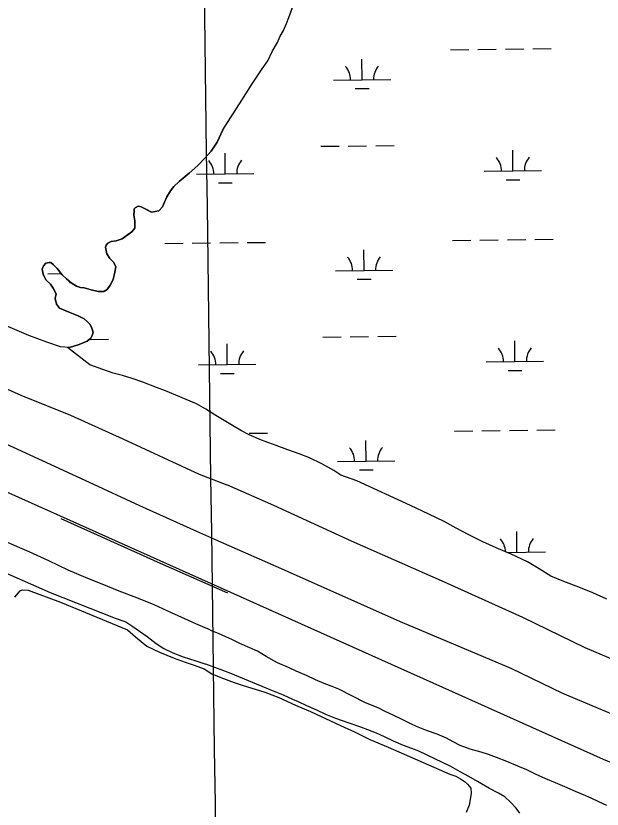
# Model space of a CAD drawing. Extents: x 3734862 to 3772949, y 391520 to 417239.
# Drawn here: x 3767838 to 3768861, y 397885 to 399269 of the extents above; entities that cross this region are included whole.
import ezdxf

# ---------------------------------------------------------------- set-up
doc = ezdxf.new("R2010")
doc.units = 0
for name, color, linetype in [('V-GRID-MAJR', 7, 'Continuous'), ('V-LEVE-TOET', 7, 'Continuous'), ('V-ROAD-CNTR', 7, 'Continuous'), ('V-SITE-VEGE', 7, 'Continuous'), ('V-TOPO-SHOR', 7, 'Continuous'), ('V-WETL-SWMP', 7, 'Continuous')]:
    doc.layers.add(name, color=color, linetype=linetype)

msp = doc.modelspace()

# ---------------------------------------------------------------- linework, layer by layer
at = {"layer": 'V-GRID-MAJR'}
msp.add_spline([(3768195.233, 397232.114), (3768114.148, 403291.314), (3768033.0500000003, 409351.577), (3767951.952, 415411.843), (3767951.938, 415412.9)], degree=3, dxfattribs=at)
at = {"layer": 'V-LEVE-TOET'}
for points in [[(3767751.911, 398649.64400000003), (3767847.27, 398607.01900000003), (3767933.525, 398571.9), (3768024.93, 398530.854), (3768157.88, 398469.281), (3768206.151, 398450.341)], [(3767782.432, 398539.517), (3767884.1240000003, 398492.943), (3767966.029, 398455.446), (3768053.8740000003, 398414.396), (3768153.19, 398369.799), (3768195.133, 398350.855)], [(3769099.0300000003, 398057.465), (3769072.596, 398066.072), (3769025.492, 398084.021), (3768944.326, 398118.686), (3768831.381, 398166.216), (3768722.69, 398219.091), (3768586.414, 398280.582), (3768423.714, 398352.217), (3768288.21, 398414.47000000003), (3768206.151, 398450.341)], [(3768195.133, 398350.855), (3768306.538, 398302.184), (3768508.661, 398212.265), (3768702.009, 398130.46), (3768791.947, 398086.913), (3768890.347, 398045.615)]]:
    msp.add_lwpolyline(points, dxfattribs=at)
at = {"layer": 'V-ROAD-CNTR'}
for points in [[(3765561.3208381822, 399764.92744443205), (3765755.463449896, 399602.58776911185), (3766144.4946718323, 399300.79937269), (3766783.8953930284, 398911.3501515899), (3767702.3075562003, 398491.6909909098), (3768862.7872352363, 397971.88803051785), (3769048.01986477, 397895.1911839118), (3769757.772445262, 397573.5138272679), (3770042.49287582, 397441.9060904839), (3770081.964796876, 397419.91013447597), (3770108.796743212, 397400.9731723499), (3770359.7292413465, 397267.34543960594)], [(3767916.937, 398391.62), (3768090.1180000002, 398314.124), (3768207.548, 398262.068)]]:
    msp.add_lwpolyline(points, dxfattribs=at)
at = {"layer": 'V-SITE-VEGE'}
for p, q in [((3767836.477, 398254.357), (3767845.967, 398265.65)), ((3767845.967, 398265.65), (3767850.125, 398267.43400000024)), ((3767850.125, 398267.43400000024), (3767859.627, 398266.85000000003)), ((3767859.627, 398266.85000000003), (3767916.066, 398246.118)), ((3767916.066, 398246.118), (3768033.112, 398197.529)), ((3768033.112, 398197.529), (3768046.784, 398185.66500000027)), ((3768046.784, 398185.66500000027), (3768066.992, 398169.05400000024)), ((3768066.992, 398169.05400000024), (3768088.975, 398158.38600000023)), ((3768088.975, 398158.38600000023), (3768114.524, 398148.314)), ((3768114.524, 398148.314), (3768133.5330000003, 398141.203)), ((3768133.5330000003, 398141.203), (3768149.575, 398135.876)), ((3768149.575, 398135.876), (3768166.805, 398129.36)), ((3768166.805, 398129.36), (3768180.16, 398120.78500000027)), ((3768180.16, 398120.78500000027), (3768195.661, 398114.47300000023)), ((3768195.661, 398114.47300000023), (3768218.918, 398105.78100000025)), ((3768218.918, 398105.78100000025), (3768232.873, 398101.0340000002)), ((3768232.873, 398101.034), (3768272.429, 398089.13500000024)), ((3768272.429, 398089.13500000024), (3768297.234, 398079.6590000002)), ((3768297.234, 398079.6590000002), (3768325.9, 398066.27100000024)), ((3768325.9, 398066.27100000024), (3768352.2490000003, 398055.23)), ((3768352.2490000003, 398055.23), (3768404.934, 398030.818)), ((3768404.934, 398030.818), (3768428.953, 398019.7940000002)), ((3768428.953, 398019.7940000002), (3768456.0670000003, 398006.41800000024)), ((3768456.0670000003, 398006.41800000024), (3768487.841, 397993.012)), ((3768487.841, 397993.012), (3768595.552, 397945.72800000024)), ((3768595.552, 397945.72800000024), (3768605.634, 397942.55800000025)), ((3768605.634, 397942.55800000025), (3768614.1520000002, 397937.841)), ((3768614.1520000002, 397937.841), (3768621.117, 397933.1370000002)), ((3768621.117, 397933.1370000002), (3768626.526, 397928.443)), ((3768626.526, 397928.443), (3768631.9220000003, 397921.414)), ((3768631.9220000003, 397921.4140000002), (3768632.6410000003, 397912.08700000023)), ((3768632.6410000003, 397912.08700000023), (3768629.407, 397891.90600000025)), ((3768629.407, 397891.90600000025), (3768623.8880000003, 397878.73))]:
    msp.add_line(p, q, dxfattribs=at)
at = {"layer": 'V-TOPO-SHOR'}
for points in [[(3767916.4760000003, 398691.188), (3767892.119, 398699.48), (3767861.225, 398711.328), (3767737.051, 398764.068), (3767589.095, 398841.728), (3767558.793, 398856.545), (3767552.253, 398863.072), (3767549.274, 398872.57300000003), (3767553.413, 398892.768), (3767559.333, 398910.592), (3767560.511, 398923.064), (3767560.4930000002, 398942.661), (3767560.474, 398961.07300000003), (3767564.611, 398981.27), (3767572.309, 399005.62700000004), (3767600.168, 399062.666), (3767644.622, 399155.359), (3767693.8170000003, 399259.338), (3767740.032, 399373.409), (3767748.327, 399394.798), (3767747.7290000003, 399400.142), (3767745.9450000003, 399401.327), (3767740.006, 399401.91500000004), (3767735.848, 399401.319)], [(3768199.4050000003, 399069.771), (3768232.316, 399121.712), (3768250.742, 399150.28), (3768267.8510000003, 399176.246), (3768277.716, 399190.527), (3768285.6380000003, 399206.772), (3768294.86, 399222.359), (3768298.8310000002, 399232.11100000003), (3768305.418, 399243.152), (3768310.708, 399255.504), (3768314.683, 399265.908), (3768320.651, 399282.167)], [(3768199.4050000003, 399069.771), (3768189.329, 399048.381), (3768179.2490000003, 399032.929), (3768167.383, 399019.853), (3768155.514, 399007.96400000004), (3768140.681, 398994.29000000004), (3768123.471, 398980.01900000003), (3768113.9790000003, 398971.102), (3768108.046, 398963.37700000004), (3768101.523, 398953.27400000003), (3768097.376, 398943.767), (3768094.412, 398935.45), (3768087.8850000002, 398928.911), (3768074.823, 398926.523), (3768065.316, 398931.264), (3768056.997, 398935.414), (3768051.65, 398936.597), (3768046.309, 398933.624), (3768044.529, 398931.84), (3768044.531, 398928.276), (3768043.9450000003, 398921.741), (3768045.737, 398911.055), (3768045.7460000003, 398902.74), (3768045.748, 398898.582), (3768040.411, 398892.043), (3768033.288, 398886.692), (3768023.791, 398879.556), (3768013.105, 398876.577), (3768004.792, 398875.381), (3767998.855, 398872.407), (3767995.889, 398868.83900000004), (3767994.705, 398865.276), (3767997.091, 398853.39900000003), (3768002.4450000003, 398845.685), (3768008.984, 398838.564), (3768012.556, 398830.847), (3768010.782, 398821.342), (3768007.825, 398808.868), (3768003.0840000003, 398798.767), (3767997.745, 398791.636), (3767991.81, 398788.066), (3767981.713, 398788.056), (3767969.832, 398791.01300000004), (3767957.356, 398794.567), (3767950.823, 398795.152), (3767944.29, 398796.93), (3767934.781, 398802.859), (3767926.46, 398809.978), (3767919.327, 398817.099), (3767910.4080000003, 398827.779), (3767903.8680000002, 398834.306), (3767899.113, 398838.45900000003), (3767896.143, 398838.455), (3767890.798, 398837.26300000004), (3767886.647, 398832.50800000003), (3767884.2770000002, 398826.567), (3767886.065, 398818.254), (3767890.827, 398808.161), (3767891.423, 398807.569), (3767898.556, 398800.44800000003), (3767903.313, 398793.919), (3767908.667, 398783.829), (3767906.893, 398775.514), (3767909.2770000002, 398766.01300000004), (3767914.631, 398758.89), (3767932.454, 398751.188), (3767947.306, 398745.26300000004), (3767957.409, 398739.928), (3767963.353, 398735.183), (3767968.108, 398730.435), (3767971.0840000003, 398723.904), (3767973.466, 398716.779), (3767971.69, 398710.84), (3767969.318, 398706.681), (3767962.791, 398701.329), (3767948.543, 398695.376), (3767931.92, 398690.014), (3767916.4760000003, 398691.188)], [(3767327.569, 398519.987), (3767381.043, 398493.609), (3767486.8030000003, 398448.485), (3767582.582, 398402.178), (3767678.9450000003, 398360.569), (3767780.009, 398314.265), (3767898.114, 398262.693), (3768011.509, 398218.163), (3768030.31, 398211.72000000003), (3768042.651, 398203.51), (3768067.338, 398185.913), (3768083.208, 398173.594), (3768096.724, 398164.798), (3768112, 398157.76300000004), (3768130.215, 398150.735), (3768152.541, 398143.708), (3768169.578, 398137.851)], [(3767819.325, 398352.479), (3767861.043, 398334.311), (3767895.123, 398318.48600000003), (3767929.204, 398302.074), (3767963.2830000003, 398288.01), (3767988.5470000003, 398278.049), (3768017.926, 398265.742), (3768049.065, 398254.026), (3768079.0300000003, 398241.721), (3768108.998, 398227.653), (3768132.501, 398217.104), (3768151.8910000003, 398208.9), (3768171.8680000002, 398200.11)], [(3768855.14, 397897.577), (3768841.875, 397903.92), (3768828.606, 397909.48), (3768814.557, 397915.436), (3768796.217, 397923.765), (3768779.827, 397930.911), (3768762.6520000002, 397937.669), (3768744.701, 397945.605), (3768729.491, 397953.525), (3768714.27, 397959.88), (3768694.755, 397967.826), (3768676.798, 397974.586), (3768662.747, 397980.153), (3768649.859, 397984.14400000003), (3768631.109, 397989.346), (3768613.539, 397995.715), (3768601.059, 398002.054), (3768589.752, 398008.776), (3768573.36, 398015.528), (3768555.0100000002, 398021.901), (3768537.055, 398029.05700000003), (3768527.693, 398033.808), (3768512.088, 398041.33900000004), (3768496.4820000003, 398048.478), (3768482.828, 398055.37200000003), (3768470.347, 398061.788), (3768448.096, 398070.297), (3768401.682, 398094.218), (3768390.361, 398098.593), (3768375.918, 398104.159), (3768361.086, 398110.121), (3768345.09, 398117.653), (3768327.532, 398125.587), (3768314.265, 398131.93), (3768294.754, 398140.267), (3768275.259, 398151.343), (3768259.661, 398160.438), (3768246.396, 398166.39), (3768229.224, 398173.539), (3768215.181, 398180.668), (3768204.646, 398185.43), (3768191.768, 398190.98600000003), (3768179.671, 398196.147), (3768175.378, 398198.132), (3768171.8680000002, 398200.11)], [(3768717.281, 397877.48), (3768711.186, 397886.375), (3768701.165, 397897.012), (3768691.136, 397906.177), (3768680.3510000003, 397912.393), (3768664.907, 397920.853), (3768643.827, 397933.034), (3768628.875, 397941.491), (3768613.183, 397949.951), (3768597.252, 397959.396), (3768541.085, 397986.063), (3768529.059, 397990.321), (3768514.824, 397995.574), (3768497.407, 398003.30700000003), (3768481.71, 398010.783), (3768467.238, 398017.514), (3768452.5130000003, 398023.017), (3768440.244, 398027.767), (3768419.622, 398034.53500000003), (3768396.306, 398043.043), (3768379.129, 398050.037), (3768363.431, 398057.266), (3768346.0130000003, 398064.999), (3768331.298, 398071.979), (3768321.484, 398076.22000000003), (3768305.2970000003, 398083.7), (3768281.984, 398093.045), (3768213.137, 398121.512), (3768201.111, 398126.01300000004), (3768169.578, 398137.851)], [(3768869.574, 397890.837), (3768855.14, 397897.577)]]:
    msp.add_lwpolyline(points, dxfattribs=at)
at = {"layer": 'V-WETL-SWMP'}
for p, q in [((3768596.4107915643, 399209.73607742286), (3768628.4090065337, 399210.07406965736)), ((3768644.4081140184, 399210.2430657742), (3768676.4063289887, 399210.58105800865)), ((3768692.4054364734, 399210.750054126), (3768724.4036514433, 399211.08804636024)), ((3768740.4027589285, 399211.2570424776), (3768772.400973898, 399211.5950347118)), ((3768442.3633651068, 399157.3640674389), (3768441.9831238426, 399193.3620592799)), ((3768392.366154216, 399156.8359545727), (3768492.360575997, 399157.89218030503)), ((3768430.5270206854, 399141.80718112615), (3768454.5256819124, 399142.06067530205)), ((3768370.1786824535, 399041.1631523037), (3768402.1768974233, 399041.50114453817)), ((3768418.1760049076, 399041.67014065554), (3768450.1742198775, 399042.00813288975)), ((3768466.1733273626, 399042.1771290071), (3768498.171542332, 399042.5151212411)), ((3768203.6144072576, 398992.97116931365), (3768203.234165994, 399028.96916115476)), ((3768705.4944097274, 398998.2724507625), (3768705.1141684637, 399034.2704426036)), ((3768655.4971988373, 398997.7443378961), (3768755.4916206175, 398998.80056362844)), ((3768153.617196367, 398992.44305644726), (3768253.6116181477, 398993.4992821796)), ((3768693.658065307, 398982.71556444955), (3768717.6567265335, 398982.9690586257)), ((3768191.7780628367, 398977.4142830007), (3768215.776724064, 398977.6677771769)), ((3768098.04458805, 398871.77835331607), (3768130.0428030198, 398872.1163455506)), ((3768146.0419105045, 398872.2853416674), (3768178.040125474, 398872.62333390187)), ((3768194.039232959, 398872.79233001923), (3768226.0374479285, 398873.13032225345)), ((3768242.036555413, 398873.2993183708), (3768274.034770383, 398873.63731060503)), ((3768599.9245905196, 398877.07963476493), (3768631.922805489, 398877.4176269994)), ((3768647.9219129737, 398877.5866231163), (3768679.920127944, 398877.9246153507)), ((3768695.919235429, 398878.0936114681), (3768727.9174503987, 398878.4316037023)), ((3768743.9165578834, 398878.6005998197), (3768775.914772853, 398878.9385920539)), ((3768445.8771640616, 398824.7076247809), (3768445.4969227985, 398860.705616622)), ((3767893.999950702, 398818.8782304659), (3767917.631012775, 398819.12784174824)), ((3768395.8799531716, 398824.1795119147), (3768495.874374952, 398825.23573764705)), ((3767932.160817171, 398803.84945701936), (3767933.605334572, 398803.864715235)), ((3768434.0408196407, 398809.15073846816), (3768458.039480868, 398809.40423264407)), ((3767967.8071238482, 398704.21940490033), (3767999.8053388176, 398704.5573971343)), ((3768373.6924814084, 398708.50670964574), (3768405.6906963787, 398708.84470188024)), ((3768421.689803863, 398709.01369799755), (3768453.688018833, 398709.3516902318)), ((3768469.687126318, 398709.52068634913), (3768501.685341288, 398709.8586785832)), ((3768207.128206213, 398660.3147266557), (3768206.7479649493, 398696.31271849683)), ((3768709.0082086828, 398665.6160081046), (3768708.6279674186, 398701.61399994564)), ((3768659.0109977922, 398665.0878952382), (3768759.005419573, 398666.1441209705)), ((3768157.130995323, 398659.7866137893), (3768257.125417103, 398660.84283952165)), ((3768697.171864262, 398650.0591217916), (3768721.170525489, 398650.31261596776)), ((3768195.2918617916, 398644.75784034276), (3768219.2905230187, 398645.0113345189)), ((3768245.550354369, 398540.6428757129), (3768277.5485693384, 398540.9808679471)), ((3768603.438389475, 398544.42319210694), (3768635.4366044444, 398544.76118434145)), ((3768651.4357119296, 398544.9301804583), (3768683.433926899, 398545.2681726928)), ((3768699.4330343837, 398545.4371688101), (3768731.4312493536, 398545.7751610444)), ((3768747.4303568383, 398545.94415716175), (3768779.428571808, 398546.28214939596)), ((3768449.3909630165, 398492.05118212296), (3768449.0107217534, 398528.049173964)), ((3768399.393752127, 398491.5230692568), (3768499.3881739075, 398492.5792949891)), ((3768437.554618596, 398476.49429581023), (3768461.553279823, 398476.74778998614)), ((3768712.522007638, 398332.95956544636), (3768712.141766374, 398368.9575572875)), ((3768694.8454072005, 398332.7728502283), (3768762.5192185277, 398333.4876783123))]:
    msp.add_line(p, q, dxfattribs=at)
for points in [[(3768199.4050000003, 399069.771), (3768232.316, 399121.713), (3768250.7430000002, 399150.279), (3768267.8510000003, 399176.246), (3768277.716, 399190.526), (3768285.6380000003, 399206.772), (3768294.86, 399222.359), (3768298.8310000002, 399232.11100000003), (3768305.417, 399243.152), (3768310.708, 399255.504), (3768314.683, 399265.908), (3768325.289, 399294.523)], [(3768024.1750000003, 398641.325), (3768008.058, 398645.652), (3767990.029, 398651.529), (3767967.4050000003, 398660.124), (3767928.667, 398690.262), (3767931.919, 398690.015), (3767948.543, 398695.376), (3767962.791, 398701.329), (3767969.318, 398706.68), (3767971.69, 398710.84), (3767973.466, 398716.78), (3767971.0840000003, 398723.905), (3767968.108, 398730.435), (3767963.352, 398735.18200000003), (3767957.409, 398739.927), (3767947.307, 398745.26300000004), (3767932.454, 398751.18700000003), (3767914.63, 398758.891), (3767909.278, 398766.01300000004), (3767906.894, 398775.51300000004), (3767908.667, 398783.829), (3767903.313, 398793.92), (3767898.555, 398800.449), (3767890.827, 398808.162), (3767886.066, 398818.254), (3767884.2770000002, 398826.567), (3767886.647, 398832.50800000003), (3767890.799, 398837.26300000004), (3767896.143, 398838.456), (3767899.113, 398838.45900000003), (3767903.8680000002, 398834.306), (3767910.407, 398827.779), (3767919.326, 398817.098), (3767926.4590000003, 398809.978), (3767934.781, 398802.859), (3767944.289, 398796.929), (3767950.823, 398795.153), (3767957.3570000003, 398794.566), (3767969.832, 398791.014), (3767981.713, 398788.056), (3767991.809, 398788.066), (3767997.745, 398791.635), (3768003.083, 398798.767), (3768007.824, 398808.867), (3768010.782, 398821.342), (3768012.555, 398830.846), (3768008.984, 398838.563), (3768002.444, 398845.684), (3767997.092, 398853.39900000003), (3767994.705, 398865.275), (3767995.889, 398868.84), (3767998.855, 398872.406), (3768004.792, 398875.381), (3768013.105, 398876.577), (3768023.792, 398879.556), (3768040.41, 398892.044), (3768045.748, 398898.582), (3768045.737, 398911.054), (3768043.9450000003, 398921.742), (3768044.532, 398928.276), (3768044.529, 398931.83900000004), (3768046.309, 398933.623), (3768051.651, 398936.597), (3768056.997, 398935.414), (3768074.823, 398926.523), (3768087.886, 398928.911), (3768094.413, 398935.45), (3768097.375, 398943.767), (3768101.523, 398953.27400000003), (3768108.046, 398963.376), (3768113.978, 398971.103), (3768123.472, 398980.02), (3768140.681, 398994.29000000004), (3768155.515, 399007.96400000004), (3768167.382, 399019.853), (3768179.248, 399032.93), (3768189.329, 399048.381), (3768199.4050000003, 399069.771)], [(3768869.295, 398251.359), (3768845.147, 398262.271), (3768820.224, 398272.034), (3768794.534, 398282.186), (3768771.5270000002, 398291.168), (3768751.235, 398303.977), (3768730.938, 398316.018), (3768702.1950000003, 398329.648), (3768676.509, 398340.569), (3768653.128, 398351.091), (3768627.455, 398363.934), (3768606.769, 398375.208), (3768585.698, 398386.484), (3768558.872, 398399.33400000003), (3768526.679, 398414.523), (3768433.1580000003, 398457.38), (3768405.546, 398467.544), (3768392.913, 398475.694), (3768371.845, 398487.355), (3768350.767, 398497.478), (3768332.361, 398504.51), (3768312.802, 398511.55), (3768292.4760000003, 398518.978), (3768266.781, 398528.36100000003), (3768245.3170000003, 398538.103), (3768231.9050000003, 398544.72000000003), (3768216.204, 398554.042), (3768201.653, 398562.972), (3768187.484, 398571.515), (3768169.488, 398582.773), (3768153.4020000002, 398592.097), (3768099.347, 398614.724), (3768083.6240000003, 398620.586), (3768059.849, 398629.57300000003), (3768041.44, 398636.221), (3768024.1750000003, 398641.325)]]:
    msp.add_lwpolyline(points, dxfattribs=at)
for centre, radius, start, end in [((3768387.1184955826, 399157.2553540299), 35.24628790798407, 359.8333639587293, 41.377022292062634), ((3768497.5982046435, 399158.42233424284), 35.24628790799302, 139.83336095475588, 181.3770192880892), ((3768760.7292492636, 398999.33071756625), 35.24628790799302, 139.83336095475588, 181.3770192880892), ((3768148.3695377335, 398992.8624559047), 35.24628790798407, 359.8333639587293, 41.377022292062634), ((3768258.849246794, 398994.02943611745), 35.24628790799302, 139.83336095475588, 181.3770192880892), ((3768650.2495402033, 398998.1637373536), 35.24628790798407, 359.8333639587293, 41.377022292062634), ((3768390.632294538, 398824.59891137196), 35.24628790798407, 359.8333639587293, 41.377022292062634), ((3768501.1120035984, 398825.76589158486), 35.24628790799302, 139.83336095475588, 181.3770192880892), ((3768151.883336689, 398660.2060132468), 35.24628790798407, 359.8333639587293, 41.377022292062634), ((3768262.3630457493, 398661.37299345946), 35.24628790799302, 139.83336095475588, 181.3770192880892), ((3768653.7633391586, 398665.50729469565), 35.24628790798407, 359.8333639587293, 41.377022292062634), ((3768764.243048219, 398666.6742749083), 35.24628790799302, 139.83336095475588, 181.3770192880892), ((3768394.1460934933, 398491.942468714), 35.24628790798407, 359.8333639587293, 41.377022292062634), ((3768504.6258025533, 398493.10944892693), 35.24628790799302, 139.83336095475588, 181.3770192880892), ((3768657.277138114, 398332.85085203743), 35.24628790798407, 1.4864134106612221, 41.377022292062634), ((3768767.7568471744, 398334.0178322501), 35.24628790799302, 139.83336095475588, 181.3770192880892)]:
    msp.add_arc(centre, radius, start, end, dxfattribs=at)

doc.saveas('drawing.dxf')
